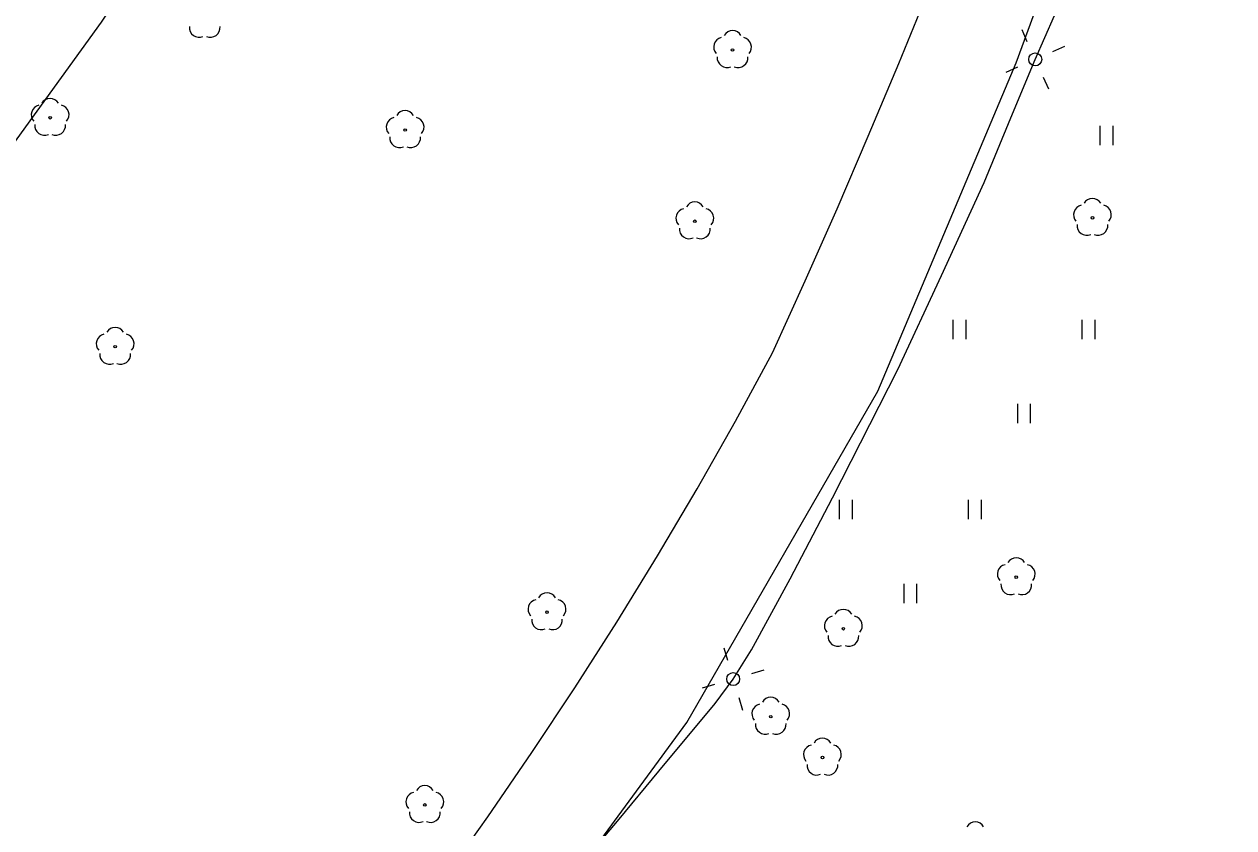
# Model space of a CAD drawing. Extents: x 6434771 to 6436222, y 5663454 to 5664782.
# Drawn here: x 6435605.25 to 6435652.07, y 5663944.38 to 5663975.51 of the extents above; entities that cross this region are included whole.
import ezdxf

# ---------------------------------------------------------------- set-up
doc = ezdxf.new("R2010")
doc.units = 0
for name, color, linetype in [('Warstwa 11', 7, 'Continuous'), ('Warstwa 12', 7, 'Continuous'), ('Warstwa 2', 7, 'Continuous'), ('Warstwa 4', 7, 'Continuous'), ('Warstwa 5', 7, 'Continuous'), ('Warstwa 9', 7, 'Continuous')]:
    doc.layers.add(name, color=color, linetype=linetype)

msp = doc.modelspace()

# ---------------------------------------------------------------- linework, layer by layer
at = {"layer": 'Warstwa 11'}
for centre in [(6435632.669, 5663974.506), (6435606.249, 5663971.882), (6435619.992, 5663971.407), (6435646.601, 5663968.008), (6435631.208, 5663967.873), (6435608.767, 5663963.015), (6435643.653, 5663954.09), (6435625.485, 5663952.732), (6435636.958, 5663952.093), (6435634.147, 5663948.687), (6435636.148, 5663947.103), (6435620.755, 5663945.268)]:
    msp.add_circle(centre, 0.05, dxfattribs=at)
for centre, start, end in [((6435612.015, 5663975.373), 174.1471, 293.8529), ((6435612.455, 5663975.373), 246.1471, 5.8529), ((6435632.669, 5663974.881), 30.1471, 149.8529), ((6435632.312, 5663974.622), 102.1471, 221.8529), ((6435633.026, 5663974.622), 318.1471, 77.8529), ((6435632.449, 5663974.203), 174.1471, 293.8529), ((6435632.889, 5663974.203), 246.1471, 5.8529), ((6435605.892, 5663971.998), 102.1471, 221.8529), ((6435606.249, 5663972.257), 30.1471, 149.8529), ((6435606.606, 5663971.998), 318.1471, 77.8529), ((6435619.635, 5663971.523), 102.1471, 221.8529), ((6435619.992, 5663971.782), 30.1471, 149.8529), ((6435620.349, 5663971.523), 318.1471, 77.8529), ((6435606.029, 5663971.579), 174.1471, 293.8529), ((6435606.469, 5663971.579), 246.1471, 5.8529), ((6435619.772, 5663971.104), 174.1471, 293.8529), ((6435620.212, 5663971.104), 246.1471, 5.8529), ((6435631.208, 5663968.248), 30.1471, 149.8529), ((6435646.244, 5663968.124), 102.1471, 221.8529), ((6435646.601, 5663968.383), 30.1471, 149.8529), ((6435646.958, 5663968.124), 318.1471, 77.8529), ((6435630.851, 5663967.989), 102.1471, 221.8529), ((6435631.565, 5663967.989), 318.1471, 77.8529), ((6435630.988, 5663967.57), 174.1471, 293.8529), ((6435631.428, 5663967.57), 246.1471, 5.8529), ((6435646.381, 5663967.705), 174.1471, 293.8529), ((6435646.821, 5663967.705), 246.1471, 5.8529), ((6435608.767, 5663963.39), 30.1471, 149.8529), ((6435608.41, 5663963.131), 102.1471, 221.8529), ((6435609.124, 5663963.131), 318.1471, 77.8529), ((6435608.547, 5663962.712), 174.1471, 293.8529), ((6435608.987, 5663962.712), 246.1471, 5.8529), ((6435643.296, 5663954.206), 102.1471, 221.8529), ((6435643.653, 5663954.465), 30.1471, 149.8529), ((6435644.01, 5663954.206), 318.1471, 77.8529), ((6435625.485, 5663953.107), 30.1471, 149.8529), ((6435643.433, 5663953.787), 174.1471, 293.8529), ((6435643.873, 5663953.787), 246.1471, 5.8529), ((6435625.128, 5663952.848), 102.1471, 221.8529), ((6435625.842, 5663952.848), 318.1471, 77.8529), ((6435636.601, 5663952.209), 102.1471, 221.8529), ((6435636.958, 5663952.468), 30.1471, 149.8529), ((6435637.315, 5663952.209), 318.1471, 77.8529), ((6435625.265, 5663952.429), 174.1471, 293.8529), ((6435625.705, 5663952.429), 246.1471, 5.8529), ((6435636.738, 5663951.79), 174.1471, 293.8529), ((6435637.178, 5663951.79), 246.1471, 5.8529), ((6435634.147, 5663949.062), 30.1471, 149.8529), ((6435633.79, 5663948.803), 102.1471, 221.8529), ((6435634.504, 5663948.803), 318.1471, 77.8529), ((6435633.927, 5663948.384), 174.1471, 293.8529), ((6435634.367, 5663948.384), 246.1471, 5.8529), ((6435636.148, 5663947.478), 30.1471, 149.8529), ((6435635.791, 5663947.219), 102.1471, 221.8529), ((6435636.505, 5663947.219), 318.1471, 77.8529), ((6435635.928, 5663946.8), 174.1471, 293.8529), ((6435636.368, 5663946.8), 246.1471, 5.8529), ((6435620.755, 5663945.643), 30.1471, 149.8529), ((6435620.398, 5663945.384), 102.1471, 221.8529), ((6435621.112, 5663945.384), 318.1471, 77.8529), ((6435620.535, 5663944.965), 174.1471, 293.8529), ((6435620.975, 5663944.965), 246.1471, 5.8529), ((6435642.062, 5663944.234), 30.1471, 149.8529)]:
    msp.add_arc(centre, 0.375, start, end, dxfattribs=at)
at = {"layer": 'Warstwa 12'}
for points in [[(6435582.719, 5663940.386), (6435583.058, 5663940.858), (6435587.129, 5663946.051), (6435600.915, 5663965.473), (6435608.239, 5663975.58), (6435615.226, 5663986.009), (6435624.817, 5663998.366), (6435631.081, 5664006.35), (6435636.894, 5664016.742), (6435642.911, 5664026.57), (6435646.036, 5664033.181), (6435654.09, 5664058.927)], [(6435625.758, 5663939.868), (6435626.629, 5663940.868), (6435627.372, 5663943.65), (6435628.274, 5663944.723), (6435629.812, 5663946.581), (6435631.996, 5663949.199), (6435632.693, 5663950.142), (6435633.397, 5663951.279), (6435634.896, 5663954.028), (6435636.542, 5663957.162), (6435639.073, 5663962.126), (6435640.752, 5663965.776), (6435642.405, 5663969.375), (6435643.438, 5663971.884), (6435644.386, 5663974.141), (6435645.133, 5663975.841), (6435646.344, 5663979.174), (6435647.807, 5663983.197), (6435649.499, 5663987.978), (6435651.205, 5663992.733), (6435652.324, 5663995.939), (6435653.112, 5663998.314)]]:
    msp.add_lwpolyline(points, dxfattribs=at)
at = {"layer": 'Warstwa 2'}
for centre in [(6435644.386, 5663974.141), (6435632.693, 5663950.142)]:
    msp.add_circle(centre, 0.25, dxfattribs=at)
at = {"layer": 'Warstwa 4'}
for points in [[(6435644.08, 5663974.826), (6435643.876, 5663975.282)], [(6435645.071, 5663974.447), (6435645.527, 5663974.651)], [(6435643.701, 5663973.835), (6435643.245, 5663973.631)], [(6435644.692, 5663973.456), (6435644.896, 5663973)], [(6435632.48, 5663950.861), (6435632.338, 5663951.34)], [(6435633.412, 5663950.355), (6435633.891, 5663950.497)], [(6435631.974, 5663949.929), (6435631.495, 5663949.787)], [(6435632.906, 5663949.423), (6435633.048, 5663948.944)]]:
    msp.add_lwpolyline(points, dxfattribs=at)
at = {"layer": 'Warstwa 5'}
for p, q in [((6435643.643, 5663974.004), (6435648.43, 5663987.007)), ((6435639.104, 5663973.986), (6435640.26, 5663976.817)), ((6435637.922, 5663971.167), (6435639.104, 5663973.986)), ((6435638.289, 5663961.298), (6435643.643, 5663974.004)), ((6435646.903, 5663970.816), (6435646.903, 5663971.566)), ((6435647.403, 5663970.816), (6435647.403, 5663971.566)), ((6435636.713, 5663968.359), (6435637.922, 5663971.167)), ((6435635.479, 5663965.562), (6435636.713, 5663968.359)), ((6435634.217, 5663962.777), (6435635.479, 5663965.562)), ((6435641.207, 5663963.304), (6435641.207, 5663964.054)), ((6435641.707, 5663963.304), (6435641.707, 5663964.054)), ((6435646.207, 5663963.304), (6435646.207, 5663964.054)), ((6435646.707, 5663963.304), (6435646.707, 5663964.054)), ((6435632.778, 5663960.13), (6435634.217, 5663962.777)), ((6435630.904, 5663948.456), (6435638.289, 5663961.298)), ((6435643.707, 5663960.054), (6435643.707, 5663960.804)), ((6435644.207, 5663960.054), (6435644.207, 5663960.804)), ((6435631.293, 5663957.509), (6435632.778, 5663960.13)), ((6435629.763, 5663954.914), (6435631.293, 5663957.509)), ((6435636.807, 5663956.332), (6435636.807, 5663957.082)), ((6435637.307, 5663956.332), (6435637.307, 5663957.082)), ((6435641.807, 5663956.332), (6435641.807, 5663957.082)), ((6435642.307, 5663956.332), (6435642.307, 5663957.082)), ((6435628.188, 5663952.346), (6435629.763, 5663954.914)), ((6435639.307, 5663953.082), (6435639.307, 5663953.832)), ((6435639.807, 5663953.082), (6435639.807, 5663953.832)), ((6435626.567, 5663949.806), (6435628.188, 5663952.346)), ((6435624.903, 5663947.295), (6435626.567, 5663949.806)), ((6435624.606, 5663939.882), (6435630.904, 5663948.456)), ((6435623.195, 5663944.813), (6435624.903, 5663947.295)), ((6435621.444, 5663942.362), (6435623.195, 5663944.813))]:
    msp.add_line(p, q, dxfattribs=at)
at = {"layer": 'Warstwa 9'}
for p, q in [((6435643.643, 5663974.004), (6435648.43, 5663987.007)), ((6435639.104, 5663973.986), (6435640.26, 5663976.817)), ((6435637.922, 5663971.167), (6435639.104, 5663973.986)), ((6435638.289, 5663961.298), (6435643.643, 5663974.004)), ((6435636.713, 5663968.359), (6435637.922, 5663971.167)), ((6435635.479, 5663965.562), (6435636.713, 5663968.359)), ((6435634.217, 5663962.777), (6435635.479, 5663965.562)), ((6435632.778, 5663960.13), (6435634.217, 5663962.777)), ((6435630.904, 5663948.456), (6435638.289, 5663961.298)), ((6435631.293, 5663957.509), (6435632.778, 5663960.13)), ((6435629.763, 5663954.914), (6435631.293, 5663957.509)), ((6435628.188, 5663952.346), (6435629.763, 5663954.914)), ((6435626.567, 5663949.806), (6435628.188, 5663952.346)), ((6435624.903, 5663947.295), (6435626.567, 5663949.806)), ((6435624.606, 5663939.882), (6435630.904, 5663948.456)), ((6435623.195, 5663944.813), (6435624.903, 5663947.295)), ((6435621.444, 5663942.362), (6435623.195, 5663944.813))]:
    msp.add_line(p, q, dxfattribs=at)

doc.saveas('drawing.dxf')
